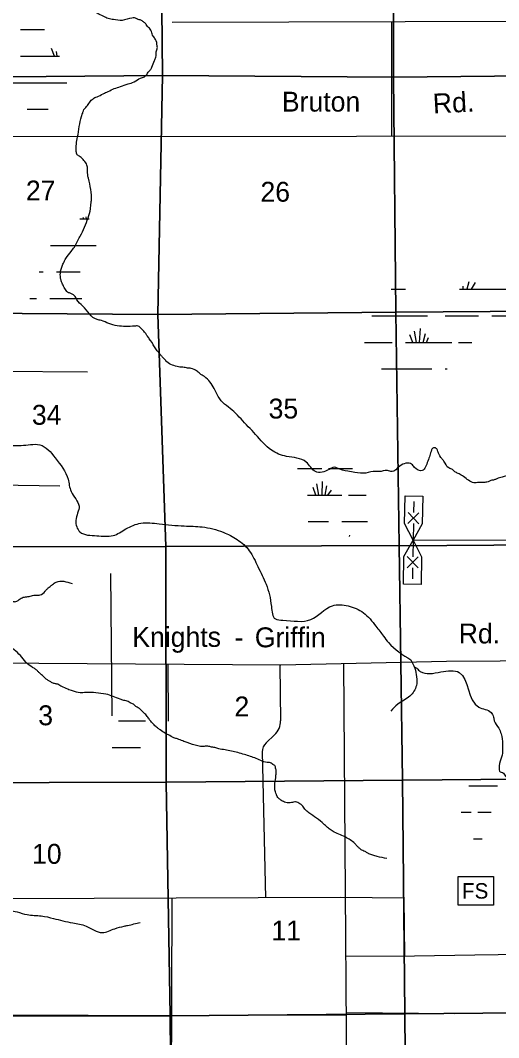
# Model space of a CAD drawing. Extents: x 380424 to 701066, y 1117407 to 1412949.
# Drawn here: x 592389 to 603208, y 1351991 to 1375005 of the extents above; entities that cross this region are included whole.
import ezdxf

# ---------------------------------------------------------------- set-up
doc = ezdxf.new("R2010")
doc.units = 0
for name, color, linetype in [('County Roads Related Text', 7, 'Continuous'), ('County Routes Highway Center Lines', 7, 'Continuous'), ('Culture', 7, 'Continuous'), ('Local Roads Improved', 7, 'Continuous'), ('Local Roads Paved', 7, 'Continuous'), ('Local Roads Related Cells', 7, 'Continuous'), ('Local Roads Related Text', 7, 'Continuous'), ('Narrow River Creek and Branch and Slough', 7, 'Continuous'), ('Section Lines', 7, 'Continuous'), ('Section Numbers', 7, 'Continuous'), ('Swamps', 7, 'Continuous'), ('Township  and Range lines', 7, 'Continuous')]:
    doc.layers.add(name, color=color, linetype=linetype)

msp = doc.modelspace()

# ---------------------------------------------------------------- linework, layer by layer
at = {"layer": 'County Routes Highway Center Lines'}
msp.add_lwpolyline([(615293, 1360616), (611716, 1360560), (602031, 1360504), (598282, 1360421), (586235, 1360504), (581878, 1360490), (572497, 1360518), (561822, 1360569)], dxfattribs=at)
at = {"layer": 'Culture'}
msp.add_lwpolyline([(602291, 1355635), (603091, 1355635), (603091, 1354985), (602291, 1354985)], close=True, dxfattribs=at)
at = {"layer": 'Local Roads Improved'}
msp.add_line((601272, 1363245), (605464, 1363258), dxfattribs=at)
at = {"layer": 'Local Roads Paved'}
for p, q in [((595825, 1374965), (605134, 1374990)), ((600782, 1374978), (600782, 1372385)), ((588497, 1367093), (593905, 1367055)), ((593281, 1364464), (590062, 1364515)), ((594429, 1362490), (594460, 1359272)), ((595727, 1360439), (595729, 1359148)), ((598257, 1360421), (598275, 1359161)), ((598140, 1358841), (597947, 1358659)), ((597861, 1358455), (597937, 1355153)), ((599756, 1352560), (602213, 1352541))]:
    msp.add_line(p, q, dxfattribs=at)
for points in [[(590384, 1368443), (590357, 1372375), (609618, 1372394)], [(599702, 1360453), (599794, 1347020), (599180, 1347211), (590425, 1347177), (585112, 1347219), (585153, 1344882)], [(601084, 1353834), (601071, 1355150), (599625, 1355159), (590342, 1355125)], [(595694, 1318216), (595820, 1355145)], [(613453, 1352622), (610316, 1352584), (610302, 1353904), (610302, 1353904), (609400, 1353904), (606452, 1353892), (605455, 1353885), (603725, 1353873), (602671, 1353854), (601301, 1353835), (599747, 1353829)], [(599756, 1352497), (598023, 1352497), (595808, 1352487), (592040, 1352502), (590363, 1352511)]]:
    msp.add_lwpolyline(points, dxfattribs=at)
for centre, radius, start, end in [((597842, 1359157), 434, 313.3621, 0.5577), ((598133, 1358462), 272, 133.362, 181.4622)]:
    msp.add_arc(centre, radius, start, end, dxfattribs=at)
at = {"layer": 'Local Roads Related Cells'}
for p, q in [((601079, 1363623), (601090, 1364248)), ((601090, 1364248), (601490, 1364241)), ((601288, 1364120), (601283, 1363870)), ((601490, 1364241), (601479, 1363616)), ((601406, 1363867), (601152, 1363622)), ((601404, 1363617), (601158, 1363872)), ((601272, 1363245), (601079, 1363623)), ((601279, 1363620), (601265, 1362870)), ((601479, 1363616), (601272, 1363245)), ((601065, 1362873), (601272, 1363245)), ((601272, 1363245), (601465, 1362866)), ((601054, 1362249), (601065, 1362873)), ((601390, 1362867), (601136, 1362622)), ((601386, 1362618), (601140, 1362872)), ((601465, 1362866), (601454, 1362241)), ((601261, 1362620), (601256, 1362370)), ((601454, 1362241), (601054, 1362249))]:
    msp.add_line(p, q, dxfattribs=at)
at = {"layer": 'Narrow River Creek and Branch and Slough'}
for p, q in [((602915, 1364559), (602893, 1364550)), ((601294, 1360384), (601296, 1360383))]:
    msp.add_line(p, q, dxfattribs=at)
for points in [[(593685, 1372367), (593775, 1372832), (593806, 1372927), (593827, 1372985), (593885, 1373053), (593959, 1373153), (594033, 1373233), (594123, 1373275), (594260, 1373343), (594376, 1373396), (594513, 1373460), (594656, 1373507), (594825, 1373565), (594962, 1373613), (595110, 1373697), (595194, 1373729), (595241, 1373771), (595294, 1373850), (595347, 1373908), (595363, 1373945), (595421, 1374093), (595452, 1374172), (595463, 1374235), (595468, 1374314), (595484, 1374357), (595484, 1374430), (595447, 1374573), (595394, 1374647), (595352, 1374752), (595326, 1374805), (595247, 1374889), (595226, 1374926), (595178, 1374969), (595115, 1375011), (595036, 1375032), (595020, 1375042), (594913, 1375057), (594694, 1375004), (594494, 1375022), (594378, 1375044), (594262, 1375102), (594128, 1375164), (593990, 1375249), (593759, 1375383), (593469, 1375579), (593250, 1375717), (593188, 1375851), (593141, 1375934), (593115, 1376061), (593094, 1376140), (593073, 1376325), (593083, 1376430), (593105, 1376662), (593115, 1376857), (593015, 1377137), (592962, 1377254), (592880, 1377349), (592841, 1377395), (592788, 1377462), (592715, 1377549), (592667, 1377620)], [(602893, 1364550), (602756, 1364550), (602650, 1364545), (602413, 1364687), (602312, 1364746), (602230, 1364783), (602207, 1364796), (602180, 1364828), (602166, 1364842), (602079, 1364879), (601970, 1365030), (601919, 1365089), (601846, 1365217), (601833, 1365254), (601810, 1365308), (601737, 1365336), (601691, 1365286), (601654, 1365162), (601604, 1365034), (601481, 1364819), (601303, 1364892), (601239, 1364961), (600969, 1364920), (600796, 1364796), (600690, 1364819), (600507, 1364796), (600425, 1364801), (600201, 1364764), (599958, 1364775), (599795, 1364806), (599557, 1364875), (599526, 1364891), (599376, 1364846), (599064, 1364795), (598853, 1365012), (598407, 1365140), (598069, 1365280), (597711, 1365635), (597380, 1365988), (597220, 1366154), (596901, 1366441), (596774, 1366678), (596678, 1366824), (596551, 1366946), (596450, 1367012), (596376, 1367075), (596254, 1367128), (596144, 1367144), (596091, 1367154), (595969, 1367165), (595827, 1367207), (595706, 1367276), (595648, 1367339), (595600, 1367392), (595553, 1367445), (595305, 1367803), (595252, 1367877), (595215, 1367935), (595146, 1368009), (595051, 1368088), (594978, 1368088), (594772, 1368078), (594582, 1368094), (594387, 1368146), (594223, 1368215), (594123, 1368236), (593801, 1368542), (593669, 1368684), (593653, 1368721), (593500, 1368837), (593458, 1368853), (593395, 1368938), (593342, 1369038), (593326, 1369075), (593305, 1369143), (593294, 1369286), (593300, 1369328), (593326, 1369423), (593363, 1369513), (593421, 1369618), (593537, 1369777), (593611, 1369877), (593701, 1370051), (593743, 1370125), (593922, 1370536), (593975, 1370742), (593986, 1370853), (593996, 1370927), (593928, 1371433), (593912, 1371518), (593906, 1371681), (593896, 1371729), (593827, 1371834), (593743, 1371919), (593674, 1371966), (593653, 1372035), (593685, 1372367)], [(590040, 1366464), (590503, 1366331), (590894, 1366268), (591189, 1365904), (591411, 1365677), (591891, 1365455), (592207, 1365387), (592619, 1365408), (592830, 1365403), (593178, 1365107), (593468, 1364622), (593537, 1364347), (593716, 1364015), (593642, 1363688), (593737, 1363435), (594117, 1363345), (594487, 1363350), (594777, 1363498), (595115, 1363630), (595531, 1363614), (596096, 1363566), (596502, 1363545), (596977, 1363424), (597294, 1363260), (597568, 1363007), (597763, 1362647), (597947, 1362249), (598067, 1361743), (598158, 1361462), (598326, 1361436), (598958, 1361449), (599447, 1361762), (599805, 1361757), (600148, 1361604), (600433, 1361298), (600602, 1361076), (600718, 1360928), (601219, 1360537)], [(603478, 1364738), (603286, 1364673), (603167, 1364636), (603107, 1364609), (603034, 1364595), (602970, 1364563), (602915, 1364559)], [(590068, 1364472), (590366, 1364295), (590477, 1364252), (590587, 1364200), (590729, 1363600), (590837, 1363496), (591184, 1363259), (591440, 1363131), (591747, 1363128), (591941, 1362601), (591944, 1362543), (591954, 1362481), (591970, 1362384), (591983, 1362239), (592016, 1362171), (592045, 1362116), (592071, 1362091), (592093, 1362061), (592129, 1361981), (592206, 1361871), (592287, 1361854), (592384, 1361919), (592481, 1361958), (592588, 1361974), (592691, 1362000), (592750, 1362003), (592834, 1362006), (592953, 1362091), (592976, 1362120), (592992, 1362136), (593018, 1362165), (593060, 1362197), (593115, 1362239), (593202, 1362298), (593558, 1362262)], [(592514, 1360482), (592390, 1360636), (592099, 1360879)], [(594326, 1359764), (593869, 1359799), (593743, 1359794), (593569, 1359836), (593463, 1359873), (593326, 1359936), (593281, 1359957), (593233, 1359984), (593200, 1359995), (593165, 1360001), (593092, 1360028), (593030, 1360065), (592976, 1360101), (592906, 1360168), (592830, 1360233), (592787, 1360274), (592730, 1360325), (592665, 1360366), (592514, 1360482)], [(601219, 1360537), (601309, 1360353), (601351, 1360153), (601346, 1359958), (601293, 1359831), (601072, 1359625), (600924, 1359535), (600771, 1359377)], [(601296, 1360383), (601357, 1360348), (601397, 1360305), (601436, 1360274), (601900, 1360265), (602318, 1360251), (602757, 1359469), (603038, 1359346), (603093, 1359243), (603108, 1359156), (603209, 1358992), (603261, 1358865), (603298, 1358628), (603293, 1358554), (603298, 1358475), (603219, 1358079), (603261, 1357995), (603267, 1357995), (603351, 1357926), (603404, 1357868), (603457, 1357836), (603520, 1357778), (603583, 1357715), (603636, 1357646), (603710, 1357546), (603900, 1357346), (603937, 1357293), (603979, 1357230), (604037, 1357140), (604063, 1357087), (604100, 1356955), (604106, 1356908), (604106, 1356839), (604106, 1356776), (604095, 1356691), (604095, 1356618), (604090, 1356560), (604106, 1356359), (604116, 1356317), (604174, 1356180), (604206, 1356116), (604369, 1355868), (604401, 1355831), (604448, 1355768), (604491, 1355694), (604549, 1355520), (604565, 1355457), (604565, 1355394), (604570, 1355320), (604559, 1355267), (604554, 1355204), (604554, 1355198), (604543, 1355130), (604517, 1355072), (604512, 1355056), (604496, 1355035), (604480, 1354982), (604475, 1354966), (604475, 1354908), (604470, 1354850), (604480, 1354803), (604480, 1354739), (604485, 1354634), (604496, 1354581), (604496, 1354518), (604507, 1354296)], [(597725, 1358308), (597457, 1358396), (597162, 1358475), (597019, 1358501), (596877, 1358528), (596787, 1358554), (596692, 1358570), (596613, 1358586), (596529, 1358575), (596402, 1358591), (596165, 1358665), (596064, 1358702), (595943, 1358749), (595864, 1358776), (595737, 1358839), (595674, 1358871), (595552, 1358955), (595489, 1358997), (595415, 1359066), (595357, 1359129), (595299, 1359203), (595246, 1359277), (595162, 1359361), (595083, 1359435), (594977, 1359504), (594946, 1359535), (594872, 1359567), (594830, 1359593), (594729, 1359620), (594645, 1359651), (594326, 1359764)], [(599487, 1356642), (599394, 1356697), (599320, 1356760), (599256, 1356823), (598914, 1357077), (598824, 1357161), (598761, 1357245), (598713, 1357277), (598613, 1357325), (598597, 1357325), (598544, 1357314), (598523, 1357309), (598454, 1357303), (598396, 1357309), (598338, 1357330), (598301, 1357351), (598259, 1357383), (598212, 1357425), (598191, 1357467), (598180, 1357493), (598159, 1357551), (598148, 1357747), (598170, 1357910), (598175, 1357995), (598175, 1358047), (598164, 1358084), (598159, 1358121), (598117, 1358164), (598101, 1358174), (598027, 1358216), (598006, 1358216), (597725, 1358308)], [(600681, 1356042), (600460, 1356090), (600359, 1356122), (600275, 1356153), (600248, 1356164), (600185, 1356201), (600132, 1356222), (600069, 1356269), (600016, 1356312), (599974, 1356359), (599768, 1356512), (599487, 1356642)], [(590329, 1354387), (591306, 1354759), (591973, 1354870), (592316, 1354835), (592542, 1354774), (592863, 1354744), (593135, 1354688), (593573, 1354586), (593877, 1354515), (594242, 1354368), (594524, 1354456), (594740, 1354513), (594813, 1354529), (595100, 1354598)]]:
    msp.add_spline(points, degree=3, dxfattribs=at)
at = {"layer": 'Section Lines'}
for points in [[(595532, 1379004), (595543, 1378305), (595560, 1378305), (595607, 1373756), (590332, 1373714), (590404, 1378313), (590391, 1378313), (590402, 1378967), (590402, 1378973)], [(600836, 1379007), (600818, 1378297), (600835, 1378298), (600829, 1373717), (595607, 1373756), (595560, 1378305), (595543, 1378305), (595532, 1379004)], [(606156, 1379086), (606167, 1378290), (606174, 1378290), (606163, 1373773), (600829, 1373717), (600835, 1378298), (600818, 1378297), (600836, 1379007)], [(595607, 1373756), (595498, 1368354), (595493, 1368354), (590380, 1368385), (590379, 1368394), (590332, 1373714)], [(600829, 1373717), (600883, 1368409), (600883, 1368403), (595498, 1368354), (595607, 1373756)], [(606163, 1373773), (606211, 1368443), (606213, 1368438), (600890, 1368403), (600883, 1368403), (600883, 1368409), (600829, 1373717)], [(606213, 1368438), (606292, 1363156), (600969, 1363119), (600961, 1363121), (600883, 1368403), (600890, 1368403)], [(595498, 1368354), (595679, 1363101), (590393, 1363094), (590380, 1363094), (590380, 1363102), (590380, 1368385), (595493, 1368354)], [(600883, 1368403), (600961, 1363121), (595679, 1363101), (595498, 1368354)], [(600961, 1363121), (601035, 1357813), (595696, 1357771), (595688, 1357771), (595679, 1363101)], [(606292, 1363156), (606327, 1357858), (601045, 1357813), (601035, 1357813), (600961, 1363121), (600969, 1363119)], [(595679, 1363101), (595688, 1357771), (590389, 1357757), (590380, 1363094), (590393, 1363094)], [(606327, 1357858), (606397, 1352574), (606389, 1352574), (601084, 1352529), (601035, 1357813), (601045, 1357813)], [(595688, 1357771), (595778, 1352491), (595779, 1352485), (590362, 1352483), (590389, 1357757)], [(601035, 1357813), (601084, 1352529), (601074, 1352529), (595779, 1352485), (595778, 1352491), (595688, 1357771), (595696, 1357771)], [(601084, 1352529), (601128, 1347208), (595822, 1347170), (595779, 1352485), (601074, 1352529)], [(606397, 1352574), (606397, 1352568), (606410, 1347249), (606410, 1347243), (601138, 1347206), (601128, 1347208), (601084, 1352529), (606389, 1352574)], [(595779, 1352485), (595822, 1347170), (595807, 1347170), (590447, 1347177), (590362, 1352483)]]:
    msp.add_lwpolyline(points, close=True, dxfattribs=at)
at = {"layer": 'Swamps'}
for p, q in [((592394, 1374194), (592994, 1374194)), ((593160, 1374195), (593094, 1374368)), ((592994, 1373594), (593444, 1373594)), ((592544, 1372994), (592994, 1372994)), ((593656, 1369913), (594106, 1369913)), ((593206, 1369313), (593656, 1369313)), ((602676, 1369074), (602587, 1368920)), ((593056, 1368713), (593656, 1368713)), ((602000, 1368320), (602750, 1368320)), ((603050, 1368320), (603500, 1368320)), ((601350, 1367720), (601304, 1367974)), ((601421, 1367720), (601438, 1368036)), ((601100, 1367720), (602150, 1367720)), ((601265, 1367720), (601200, 1367892)), ((601498, 1367720), (601556, 1367924)), ((601574, 1367720), (601623, 1367828)), ((602300, 1367720), (602600, 1367720)), ((598909, 1364866), (599209, 1364866)), ((599137, 1364266), (599098, 1364519)), ((599215, 1364266), (599221, 1364570)), ((598909, 1364266), (599659, 1364266)), ((599075, 1364267), (599009, 1364440)), ((599283, 1364266), (599325, 1364472)), ((599345, 1364266), (599429, 1364379)), ((598909, 1363666), (599359, 1363666)), ((594612, 1359158), (595062, 1359158)), ((594462, 1358558), (595062, 1358558)), ((602735, 1357089), (603035, 1357089))]:
    msp.add_line(p, q, dxfattribs=at)
for points in [[(592394, 1374794), (592938, 1374794)], [(592994, 1374194), (593276, 1374194)], [(593222, 1374194), (593205, 1374303)], [(591967, 1373594), (592994, 1373594)], [(592994, 1372994), (593020, 1372994)], [(593736, 1370513), (593942, 1370513)], [(593822, 1370514), (593810, 1370545)], [(593884, 1370513), (593877, 1370559)], [(593068, 1369913), (593656, 1369913)], [(592818, 1369313), (592906, 1369313)], [(593656, 1369313), (593744, 1369313)], [(600775, 1368920), (601100, 1368920)], [(602322, 1368920), (603500, 1368920)], [(602329, 1368927), (602332, 1368920)], [(602398, 1368991), (602398, 1368920)], [(602532, 1369088), (602490, 1368920)], [(592604, 1368713), (592756, 1368713)], [(593656, 1368713), (593781, 1368713)], [(600338, 1368320), (601600, 1368320)], [(600172, 1367720), (600800, 1367720)], [(600557, 1367120), (601700, 1367120)], [(602000, 1367120), (602043, 1367120)], [(598657, 1364866), (598909, 1364866)], [(599359, 1364866), (599903, 1364866)], [(598884, 1364266), (598909, 1364266)], [(599809, 1364266), (600214, 1364266)], [(598902, 1363666), (598909, 1363666)], [(599659, 1363666), (600240, 1363666)], [(599833, 1363361), (599827, 1363329)], [(595062, 1359158), (595219, 1359158)], [(595062, 1358558), (595104, 1358558)], [(602535, 1357689), (603185, 1357689)], [(602357, 1357089), (602585, 1357089)], [(602637, 1356489), (602838, 1356489)]]:
    msp.add_lwpolyline(points, dxfattribs=at)
at = {"layer": 'Township  and Range lines'}
for p, q in [((595679, 1363101), (600961, 1363121)), ((600961, 1363121), (600969, 1363119)), ((600969, 1363119), (606292, 1363156)), ((590393, 1363094), (595679, 1363101))]:
    msp.add_line(p, q, dxfattribs=at)

# ---------------------------------------------------------------- texts
at = {"layer": 'County Roads Related Text'}
for s, p in [('Knights', (594920, 1360831)), ('Griffin', (597692, 1360822)), ('Rd.', (602304, 1360908))]:
    msp.add_text(s, height=450, rotation=0.0007, dxfattribs=at).set_placement(p)
msp.add_text('-', height=450, dxfattribs=at).set_placement((597234, 1360822))
at = {"layer": 'Culture'}
msp.add_text('FS', height=350, rotation=359.9995, dxfattribs=at).set_placement((602377, 1355136))
at = {"layer": 'Local Roads Related Text'}
for s, rotation, p in [('Bruton', 0.0008, (598304, 1372941)), ('Rd.', 3.1419, (601731, 1372894))]:
    msp.add_text(s, height=450, rotation=rotation, dxfattribs=at).set_placement(p)
at = {"layer": 'Section Numbers'}
for s, p in [('27', (592514, 1370930)), ('26', (597820, 1370902)), ('35', (598004, 1365997)), ('34', (592650, 1365856)), ('2', (597232, 1359258)), ('3', (592794, 1359058)), ('10', (592653, 1355924)), ('11', (598069, 1354190))]:
    msp.add_text(s, height=450, dxfattribs=at).set_placement(p)

doc.saveas('drawing.dxf')
